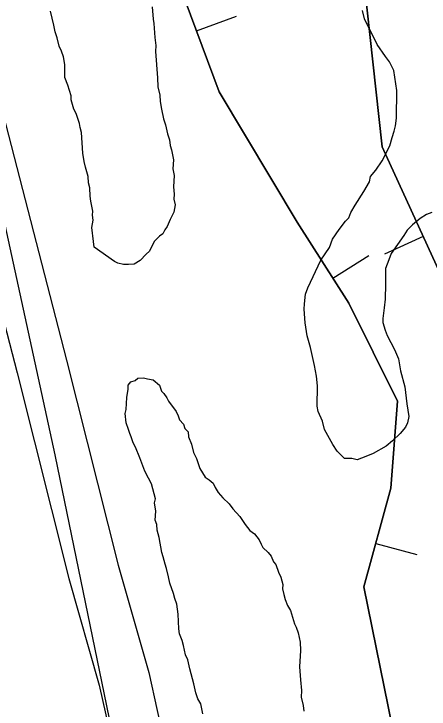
# Model space of a CAD drawing. Extents: x 3263578 to 3301413, y 764927 to 798602.
# Drawn here: x 3274457.6 to 3274701.7, y 793237 to 793645.7 of the extents above; entities that cross this region are included whole.
import ezdxf

# ---------------------------------------------------------------- set-up
doc = ezdxf.new("R2010")
doc.units = 0
for name, color, linetype in [('V-BORW-LINE', 7, 'Continuous'), ('V-LEVE-TOET', 7, 'Continuous'), ('V-ROAD-CNTR', 7, 'Continuous'), ('V-SITE-VEGE', 7, 'Continuous')]:
    doc.layers.add(name, color=color, linetype=linetype)

msp = doc.modelspace()

# ---------------------------------------------------------------- linework, layer by layer
at = {"layer": 'V-BORW-LINE'}
for p, q in [((3274564.93, 793635.65), (3274588.37, 793644.34)), ((3274698.31, 793514.86), (3274675.58, 793504.45)), ((3274645.19, 793490.3), (3274666.28, 793503.71)), ((3274670.37, 793334.42), (3274694.5, 793327.87))]:
    msp.add_line(p, q, dxfattribs=at)
for points in [[(3274457.76, 794016.02), (3274482.1, 793883.51), (3274530.92, 793727.36), (3274578.21, 793599.83), (3274624.2, 793523.3), (3274654.49, 793475.66), (3274683.07, 793418.01), (3274679.19, 793366.93), (3274663.43, 793308.85), (3274682.55, 793214.42)], [(3274682.55, 793214.42), (3274663.43, 793308.85), (3274679.19, 793366.93), (3274683.07, 793418.01), (3274654.49, 793475.66), (3274624.2, 793523.3), (3274578.21, 793599.83), (3274530.92, 793727.36), (3274482.1, 793883.51), (3274457.76, 794016.02)], [(3275275.13, 791210.66), (3275179.76, 791757.75), (3275119.77, 792016.49), (3275055.79, 792331.66), (3275021.3, 792454.88), (3274984.32, 792520.89), (3274958.52, 792573.45), (3274965.06, 792647.98), (3274987.55, 792708.35), (3275017.65, 792773.95), (3275021.83, 792904.97), (3274994.29, 793017.93), (3274945.74, 793121.95), (3274888.34, 793200.25), (3274826.32, 793204.51), (3274784.59, 793302.06), (3274778.76, 793320.9), (3274727.47, 793451.22), (3274674.18, 793567.52), (3274649.13, 793794.35), (3274623.98, 793957.58), (3274632.85, 794016.04)], [(3274632.85, 794016.04), (3274623.98, 793957.58), (3274649.13, 793794.35), (3274674.18, 793567.52), (3274727.47, 793451.22), (3274778.76, 793320.9), (3274784.59, 793302.06), (3274826.32, 793204.51), (3274888.34, 793200.25), (3274945.74, 793121.95), (3274994.29, 793017.93), (3275021.83, 792904.97), (3275017.65, 792773.95), (3274987.55, 792708.35), (3274965.06, 792647.98)]]:
    msp.add_lwpolyline(points, dxfattribs=at)
at = {"layer": 'V-LEVE-TOET'}
msp.add_lwpolyline([(3274973.85, 791123.35), (3274899.09, 791474.39), (3274828.94, 791780.63), (3274730.13, 792221.62), (3274640.73, 792616.72), (3274571.67, 792950.56), (3274481.8, 793386.45), (3274351.94, 793983.31), (3274344.63, 794016.01)], dxfattribs=at)
at = {"layer": 'V-ROAD-CNTR'}
for points in [[(3274360.76, 794021.94), (3274379.51, 793936.59), (3274409.32, 793812.27), (3274430.08, 793703.87), (3274447.64, 793599.49), (3274488.47, 793442.14), (3274518.83, 793321.56), (3274536.83, 793258.48), (3274546.76, 793213.8), (3274555.58, 793152.77), (3274573.63, 793050.46), (3274602.36, 792904.6), (3274642.12, 792717.67), (3274683.22, 792539.82), (3274774.29, 792134.77), (3274842.46, 791830.06), (3274889.61, 791611.71), (3274934.89, 791415.75), (3274956.84, 791273.98)], [(3274331.46, 794015.5), (3274350.27, 793929.88), (3274379.99, 793805.94), (3274400.55, 793698.56), (3274418.28, 793593.22), (3274459.4, 793434.71), (3274489.85, 793313.78), (3274507.74, 793251.1), (3274517.23, 793208.39), (3274525.96, 793148.02), (3274544.13, 793044.96), (3274572.97, 792898.58), (3274612.83, 792711.17), (3274653.97, 792533.15), (3274745.02, 792128.2), (3274813.16, 791823.62), (3274860.33, 791605.17), (3274905.41, 791410.07), (3274927.31, 791268.63)]]:
    msp.add_lwpolyline(points, dxfattribs=at)
at = {"layer": 'V-SITE-VEGE'}
for p, q in [((3274538.96, 793649.77), (3274539.52, 793642.52)), ((3274481.02, 793638.98), (3274479.07, 793647.28)), ((3274663.72, 793642.68), (3274662.52, 793647.7)), ((3274539.52, 793642.52), (3274539.87, 793640.09)), ((3274671.1, 793627.59), (3274663.72, 793642.68)), ((3274481.78, 793635.08), (3274481.02, 793638.98)), ((3274539.87, 793640.09), (3274540.38, 793631.87)), ((3274483.03, 793631.64), (3274481.78, 793635.08)), ((3274484.21, 793626.76), (3274483.03, 793631.64)), ((3274540.38, 793631.87), (3274541.08, 793627.01)), ((3274485.49, 793623.8), (3274484.21, 793626.76)), ((3274541.08, 793627.01), (3274540.9, 793623.65)), ((3274676.04, 793620.66), (3274671.1, 793627.59)), ((3274486.75, 793620.36), (3274485.49, 793623.8)), ((3274487.47, 793615.98), (3274486.75, 793620.36)), ((3274540.9, 793623.65), (3274541.97, 793608.17)), ((3274678.52, 793617.51), (3274676.04, 793620.66)), ((3274487.53, 793608.27), (3274487.47, 793615.98)), ((3274680.97, 793612.48), (3274678.52, 793617.51)), ((3274682.74, 793600.57), (3274680.97, 793612.48)), ((3274489.21, 793603.84), (3274487.53, 793608.27)), ((3274541.97, 793608.17), (3274542.16, 793602.86)), ((3274491.28, 793597.46), (3274489.21, 793603.84)), ((3274542.16, 793602.86), (3274543.34, 793597.98)), ((3274682.59, 793584.3), (3274682.74, 793600.57)), ((3274491.14, 793595.06), (3274491.28, 793597.46)), ((3274543.34, 793597.98), (3274543.61, 793594.11)), ((3274492.77, 793589.67), (3274491.14, 793595.06)), ((3274543.61, 793594.11), (3274544.33, 793589.73)), ((3274494.08, 793587.19), (3274492.77, 793589.67)), ((3274544.33, 793589.73), (3274545.46, 793583.89)), ((3274496.17, 793581.29), (3274494.08, 793587.19)), ((3274545.46, 793583.89), (3274546.72, 793580.45)), ((3274681.92, 793579.92), (3274682.59, 793584.3)), ((3274496.52, 793578.86), (3274496.17, 793581.29)), ((3274546.72, 793580.45), (3274547.87, 793575.08)), ((3274681.27, 793576.8), (3274681.92, 793579.92)), ((3274497.32, 793575.93), (3274496.52, 793578.86)), ((3274498.1, 793563.84), (3274497.32, 793575.93)), ((3274547.87, 793575.08), (3274549.12, 793571.64)), ((3274679.98, 793573.06), (3274681.27, 793576.8)), ((3274549.12, 793571.64), (3274549.42, 793568.25)), ((3274678.68, 793568.06), (3274679.98, 793573.06)), ((3274549.42, 793568.25), (3274550.25, 793565.8)), ((3274674.22, 793559.34), (3274678.68, 793568.06)), ((3274498.8, 793558.98), (3274498.1, 793563.84)), ((3274550.25, 793565.8), (3274551.37, 793559.95)), ((3274499.58, 793555.57), (3274498.8, 793558.98)), ((3274551.37, 793559.95), (3274551.08, 793554.67)), ((3274670.41, 793553.74), (3274674.22, 793559.34)), ((3274501.21, 793550.18), (3274499.58, 793555.57)), ((3274551.08, 793554.67), (3274551.83, 793550.77)), ((3274551.83, 793550.77), (3274551.46, 793544.05)), ((3274667.25, 793550.01), (3274670.41, 793553.74)), ((3274501.48, 793546.31), (3274501.21, 793550.18)), ((3274663.41, 793541.28), (3274666.59, 793546.89)), ((3274666.59, 793546.89), (3274667.25, 793550.01)), ((3274502.28, 793543.37), (3274501.48, 793546.31)), ((3274502.5, 793538.54), (3274502.28, 793543.37)), ((3274551.46, 793544.05), (3274551.71, 793539.7)), ((3274502.82, 793535.64), (3274502.5, 793538.54)), ((3274551.71, 793539.7), (3274551.55, 793536.81)), ((3274658.33, 793533.2), (3274663.41, 793541.28)), ((3274503.94, 793529.79), (3274502.82, 793535.64)), ((3274551.55, 793536.81), (3274552.32, 793533.4)), ((3274552.32, 793533.4), (3274551.61, 793529.1)), ((3274655.78, 793528.84), (3274658.33, 793533.2)), ((3274503.81, 793527.39), (3274503.94, 793529.79)), ((3274504.13, 793524.48), (3274503.81, 793527.39)), ((3274551.61, 793529.1), (3274549.45, 793524.88)), ((3274654.5, 793525.72), (3274655.78, 793528.84)), ((3274700.21, 793527.8), (3274696.44, 793525.33)), ((3274703.35, 793529.02), (3274700.21, 793527.8)), ((3274503.42, 793520.18), (3274504.13, 793524.48)), ((3274549.45, 793524.88), (3274547.77, 793520.64)), ((3274648.8, 793518.89), (3274652.6, 793523.86)), ((3274652.6, 793523.86), (3274654.5, 793525.72)), ((3274696.44, 793525.33), (3274692.02, 793521.62)), ((3274504.41, 793511.94), (3274503.42, 793520.18)), ((3274546.22, 793518.8), (3274545.13, 793516.45)), ((3274547.77, 793520.64), (3274546.22, 793518.8)), ((3274645, 793513.29), (3274648.8, 793518.89)), ((3274688.86, 793518.52), (3274686.96, 793515.41)), ((3274692.02, 793521.62), (3274688.86, 793518.52)), ((3274543.13, 793515.11), (3274540.06, 793511.91)), ((3274545.13, 793516.45), (3274543.13, 793515.11)), ((3274686.96, 793515.41), (3274679.34, 793504.83)), ((3274504.7, 793508.55), (3274504.41, 793511.94)), ((3274540.06, 793511.91), (3274537.34, 793506.28)), ((3274643.07, 793508.3), (3274645, 793513.29)), ((3274516.77, 793500.18), (3274504.7, 793508.55)), ((3274537.34, 793506.28), (3274535.32, 793504.46)), ((3274638, 793500.84), (3274643.07, 793508.3)), ((3274535.32, 793504.46), (3274531.74, 793500.8)), ((3274679.34, 793504.83), (3274678.06, 793501.09)), ((3274518.64, 793499.11), (3274516.77, 793500.18)), ((3274521.98, 793498.45), (3274518.64, 793499.11)), ((3274524.86, 793498.29), (3274521.98, 793498.45)), ((3274528.25, 793498.58), (3274524.86, 793498.29)), ((3274531.74, 793500.8), (3274528.25, 793498.58)), ((3274630.33, 793484.63), (3274638, 793500.84)), ((3274678.06, 793501.09), (3274676.14, 793496.1)), ((3274676.14, 793496.1), (3274676.05, 793486.71)), ((3274676.05, 793486.71), (3274675.96, 793477.95)), ((3274629.05, 793480.89), (3274630.33, 793484.63)), ((3274628.37, 793475.26), (3274629.05, 793480.89)), ((3274675.96, 793477.95), (3274675.29, 793472.95)), ((3274628.34, 793472.13), (3274628.37, 793475.26)), ((3274675.29, 793472.95), (3274674.61, 793466.7)), ((3274628.89, 793463.99), (3274628.34, 793472.13)), ((3274674.61, 793466.7), (3274674.58, 793464.19)), ((3274630.07, 793456.47), (3274628.89, 793463.99)), ((3274674.58, 793464.19), (3274675.8, 793459.8)), ((3274631.89, 793449.57), (3274630.07, 793456.47)), ((3274675.8, 793459.8), (3274677.02, 793456.66)), ((3274677.02, 793456.66), (3274681.33, 793448.48)), ((3274634.29, 793438.91), (3274631.89, 793449.57)), ((3274681.33, 793448.48), (3274683.78, 793442.83)), ((3274683.78, 793442.83), (3274684.96, 793435.93)), ((3274635.48, 793432.64), (3274634.29, 793438.91)), ((3274636.06, 793427), (3274635.48, 793432.64)), ((3274684.96, 793435.93), (3274687.38, 793426.52)), ((3274635.95, 793415.11), (3274636.06, 793427)), ((3274687.38, 793426.52), (3274688.54, 793416.49)), ((3274688.54, 793416.49), (3274689.72, 793408.97)), ((3274636.54, 793411.97), (3274635.95, 793415.11)), ((3274639, 793406.31), (3274636.54, 793411.97)), ((3274689.72, 793408.97), (3274689.06, 793405.22)), ((3274640.2, 793401.29), (3274639, 793406.31)), ((3274689.06, 793405.22), (3274687.78, 793402.73)), ((3274645.13, 793392.49), (3274640.2, 793401.29)), ((3274687.78, 793402.73), (3274684.62, 793399)), ((3274684.62, 793399), (3274680.2, 793394.67)), ((3274647.6, 793388.71), (3274645.13, 793392.49)), ((3274676.41, 793391.57), (3274668.86, 793387.26)), ((3274680.2, 793394.67), (3274676.41, 793391.57)), ((3274651.94, 793384.29), (3274647.6, 793388.71)), ((3274668.86, 793387.26), (3274664.46, 793385.42)), ((3274656.32, 793384.24), (3274651.94, 793384.29)), ((3274659.44, 793383.59), (3274656.32, 793384.24)), ((3274664.46, 793385.42), (3274659.44, 793383.59))]:
    msp.add_line(p, q, dxfattribs=at)
for points in [[(3274523.61, 793405.36), (3274522.94, 793410.7), (3274523.56, 793413.07), (3274523.95, 793420.28), (3274524.7, 793425.06), (3274524.83, 793427.46), (3274526.38, 793429.3), (3274528.83, 793430.13), (3274530.35, 793431.49), (3274533.74, 793431.79), (3274536.11, 793431.17), (3274539.45, 793430.51), (3274543.14, 793427.42), (3274544.39, 793423.98), (3274545.75, 793422.45), (3274547.54, 793419.95), (3274548.4, 793417.97), (3274552.89, 793411.94), (3274554.2, 793409.46), (3274555.02, 793407.01), (3274557.29, 793404.47), (3274558.12, 793402.02), (3274559.94, 793399.99), (3274560.26, 793397.08), (3274561.95, 793392.66), (3274563.12, 793387.77), (3274564.86, 793384.3), (3274566.95, 793378.41), (3274570.04, 793373.42), (3274572.37, 793371.85), (3274574.67, 793369.79), (3274575.97, 793367.31), (3274577.74, 793364.32), (3274580.46, 793361.28), (3274584.12, 793357.71), (3274586.37, 793354.7), (3274590.45, 793350.14), (3274593.58, 793345.62), (3274596.27, 793342.1), (3274599.05, 793340.03), (3274601.75, 793336.51), (3274603.06, 793334.02), (3274603.91, 793332.05), (3274607.12, 793328.98), (3274608.93, 793326.96), (3274610.19, 793323.51), (3274611.55, 793321.99), (3274613.24, 793317.56), (3274614.52, 793314.6), (3274615.72, 793310.2), (3274615.59, 793307.8), (3274616.37, 793304.38), (3274617.17, 793301.45), (3274618.43, 793298.01), (3274620.19, 793295.02), (3274622.65, 793287.17), (3274623.5, 793285.2), (3274624.76, 793281.76), (3274625.92, 793276.4), (3274626.13, 793271.56), (3274625.6, 793261.96), (3274626.14, 793254.22), (3274626.76, 793247.92), (3274626.55, 793244.08), (3274627.73, 793239.19), (3274628.02, 793235.8)], [(3274568.67, 793234.24), (3274567.55, 793240.09), (3274565.78, 793243.07), (3274564.52, 793246.52), (3274563.37, 793251.88), (3274560.97, 793260.69), (3274559.82, 793266.05), (3274558.53, 793269.01), (3274557.38, 793274.37), (3274556.58, 793277.31), (3274554.87, 793281.26), (3274554.54, 793284.17), (3274554.06, 793292.86), (3274553.42, 793298.68), (3274552.16, 793302.13), (3274551.36, 793305.06), (3274549.27, 793310.96), (3274548.52, 793314.85), (3274547.34, 793319.73), (3274546.52, 793322.19), (3274545.31, 793326.59), (3274544.48, 793329.05), (3274543.03, 793337.8), (3274541.83, 793342.2), (3274541.53, 793345.59), (3274540.71, 793348.05), (3274541, 793353.33), (3274540.3, 793358.19), (3274540.91, 793360.56), (3274538.5, 793369.37), (3274536.77, 793372.83), (3274534.57, 793376.81), (3274531.63, 793384.68), (3274529.1, 793391.08), (3274527.79, 793393.57), (3274526.53, 793397.01), (3274525.67, 793398.98), (3274524.88, 793401.45), (3274523.61, 793405.36)]]:
    msp.add_lwpolyline(points, dxfattribs=at)

doc.saveas('drawing.dxf')
